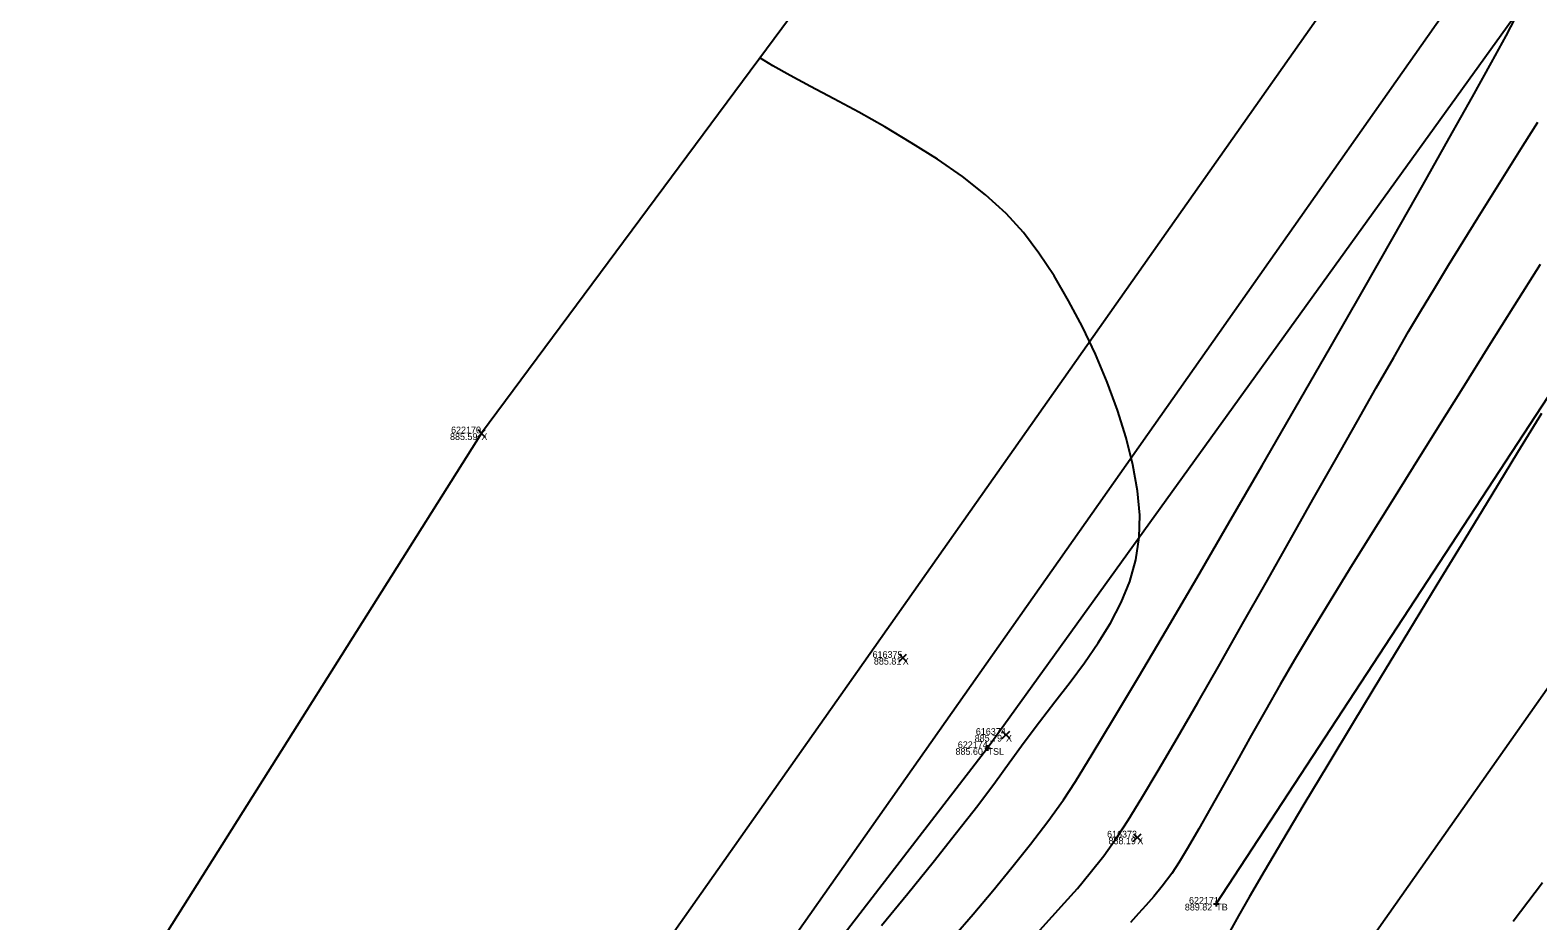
# Model space of a CAD drawing. Extents: x 1957117 to 1971063, y 701601 to 715861.
# Drawn here: x 1964227.4 to 1964306.2, y 707921 to 707967.5 of the extents above; entities that cross this region are included whole.
import ezdxf

# ---------------------------------------------------------------- set-up
doc = ezdxf.new("R2010")
doc.units = 0
for name, color, linetype in [('AP_X_Lights', 7, 'Continuous'), ('DT_X_Break_Line', 7, 'Continuous'), ('DT_X_Contour_Major', 7, 'Continuous'), ('DT_X_Contour_Minor', 7, 'Continuous'), ('DT_X_TIN_Hull', 7, 'Continuous'), ('GE_X_CL_20', 7, 'Continuous'), ('PV_P_Drive', 7, 'Continuous'), ('PV_P_Shoulder', 7, 'Continuous'), ('RS_Raster1', 7, 'Continuous'), ('RW_X_Esmt_RR', 7, 'Continuous'), ('SC_Scratch1', 7, 'Continuous'), ('SC_Shading5', 7, 'Continuous')]:
    doc.layers.add(name, color=color, linetype=linetype)

msp = doc.modelspace()

# ---------------------------------------------------------------- linework, layer by layer
at = {"layer": 'AP_X_Lights'}
for p, q in [((1964250.81, 707946.259), (1964251.198, 707946.649)), ((1964250.81, 707946.649), (1964251.198, 707946.259)), ((1964272.822, 707934.52), (1964273.21, 707934.91)), ((1964272.822, 707934.91), (1964273.21, 707934.52)), ((1964278.216, 707930.497), (1964278.604, 707930.887)), ((1964278.216, 707930.887), (1964278.604, 707930.497)), ((1964285.076, 707925.131), (1964285.464, 707925.521)), ((1964285.076, 707925.521), (1964285.464, 707925.131))]:
    msp.add_line(p, q, dxfattribs=at)
at = {"layer": 'DT_X_Break_Line'}
for points in [[(1964478.704, 708214.875), (1964453.755, 708170.775), (1964408.202, 708141.306), (1964400.334, 708086.021), (1964371.327, 708046.106), (1964340.94, 708005.645), (1964305.757, 707969.33), (1964277.446, 707929.999), (1964246.896, 707890.341)], [(1964289.396, 707921.864), (1964316.825, 707963.782), (1964345.764, 708003.034), (1964373.73, 708043.336), (1964406.326, 708081.313), (1964430.262, 708127.053), (1964459.419, 708166.066), (1964484.47, 708210.071)]]:
    msp.add_lwpolyline(points, dxfattribs=at)
at = {"layer": 'DT_X_Contour_Major'}
for points in [[(1964306.387, 707947.484), (1964305.142, 707945.449), (1964303.796, 707943.246), (1964302.378, 707940.924), (1964300.918, 707938.527), (1964299.443, 707936.102), (1964297.983, 707933.695), (1964296.565, 707931.353), (1964295.219, 707929.12), (1964293.973, 707927.044), (1964292.856, 707925.171), (1964291.896, 707923.546), (1964291.122, 707922.216), (1964290.562, 707921.227), (1964289.865, 707919.982)], [(1964306.387, 707947.484), (1964305.142, 707945.449), (1964303.796, 707943.246), (1964302.378, 707940.924), (1964300.918, 707938.527), (1964299.443, 707936.102), (1964297.983, 707933.695), (1964296.565, 707931.353), (1964295.219, 707929.12), (1964293.973, 707927.044), (1964292.856, 707925.171), (1964291.896, 707923.546), (1964291.122, 707922.216), (1964290.562, 707921.227), (1964289.865, 707919.982)], [(1964304.911, 707920.947), (1964306.435, 707922.977)], [(1964304.911, 707920.947), (1964306.435, 707922.977)]]:
    msp.add_lwpolyline(points, dxfattribs=at)
at = {"layer": 'DT_X_Contour_Minor'}
for points in [[(1964275.671, 707920.132), (1964276.69, 707921.324), (1964277.714, 707922.539), (1964278.72, 707923.76), (1964279.686, 707924.971), (1964280.59, 707926.157), (1964281.408, 707927.302), (1964282.033, 707928.262), (1964282.918, 707929.688), (1964284.028, 707931.522), (1964285.33, 707933.706), (1964286.791, 707936.18), (1964288.378, 707938.887), (1964290.056, 707941.767), (1964291.793, 707944.763), (1964293.555, 707947.815), (1964295.308, 707950.865), (1964297.02, 707953.854), (1964298.657, 707956.724), (1964300.185, 707959.416), (1964301.571, 707961.872), (1964302.782, 707964.034), (1964303.784, 707965.842), (1964304.543, 707967.237), (1964305.027, 707968.163)], [(1964275.671, 707920.132), (1964276.69, 707921.324), (1964277.714, 707922.539), (1964278.72, 707923.76), (1964279.686, 707924.971), (1964280.59, 707926.157), (1964281.408, 707927.302), (1964282.033, 707928.262), (1964282.918, 707929.688), (1964284.028, 707931.522), (1964285.33, 707933.706), (1964286.791, 707936.18), (1964288.378, 707938.887), (1964290.056, 707941.767), (1964291.793, 707944.763), (1964293.555, 707947.815), (1964295.308, 707950.865), (1964297.02, 707953.854), (1964298.657, 707956.724), (1964300.185, 707959.416), (1964301.571, 707961.872), (1964302.782, 707964.034), (1964303.784, 707965.842), (1964304.543, 707967.237), (1964305.027, 707968.163)], [(1964271.907, 707920.729), (1964273.274, 707922.404), (1964274.596, 707924.04), (1964275.829, 707925.588), (1964276.932, 707927.001), (1964277.862, 707928.23), (1964278.578, 707929.228), (1964279.353, 707930.315), (1964280.154, 707931.373), (1964280.961, 707932.412), (1964281.756, 707933.439), (1964282.519, 707934.464), (1964283.232, 707935.494), (1964283.876, 707936.538), (1964284.431, 707937.603), (1964284.879, 707938.7), (1964285.2, 707939.834), (1964285.376, 707941.016), (1964285.394, 707942.183), (1964285.276, 707943.455), (1964285.034, 707944.808), (1964284.682, 707946.221), (1964284.231, 707947.67), (1964283.694, 707949.134), (1964283.081, 707950.589), (1964282.407, 707952.014), (1964281.682, 707953.385), (1964280.919, 707954.68), (1964280.13, 707955.877), (1964279.328, 707956.952), (1964278.423, 707957.95), (1964277.346, 707958.924), (1964276.134, 707959.868), (1964274.827, 707960.776), (1964273.462, 707961.644), (1964272.079, 707962.465), (1964270.715, 707963.233), (1964269.411, 707963.942), (1964268.203, 707964.587), (1964267.132, 707965.161), (1964266.235, 707965.66), (1964265.55, 707966.077)], [(1964271.907, 707920.729), (1964273.274, 707922.404), (1964274.596, 707924.04), (1964275.829, 707925.588), (1964276.932, 707927.001), (1964277.862, 707928.23), (1964278.578, 707929.228), (1964279.353, 707930.315), (1964280.154, 707931.373), (1964280.961, 707932.412), (1964281.756, 707933.439), (1964282.519, 707934.464), (1964283.232, 707935.494), (1964283.876, 707936.538), (1964284.431, 707937.603), (1964284.879, 707938.7), (1964285.2, 707939.834), (1964285.376, 707941.016), (1964285.394, 707942.183), (1964285.276, 707943.455), (1964285.034, 707944.808), (1964284.682, 707946.221), (1964284.231, 707947.67), (1964283.694, 707949.134), (1964283.081, 707950.589), (1964282.407, 707952.014), (1964281.682, 707953.385), (1964280.919, 707954.68), (1964280.13, 707955.877), (1964279.328, 707956.952), (1964278.423, 707957.95), (1964277.346, 707958.924), (1964276.134, 707959.868), (1964274.827, 707960.776), (1964273.462, 707961.644), (1964272.079, 707962.465), (1964270.715, 707963.233), (1964269.411, 707963.942), (1964268.203, 707964.587), (1964267.132, 707965.161), (1964266.235, 707965.66), (1964265.55, 707966.077)], [(1964280.171, 707920.482), (1964280.822, 707921.202), (1964281.475, 707921.92), (1964282.138, 707922.667), (1964282.815, 707923.472), (1964283.513, 707924.365), (1964284.237, 707925.376), (1964284.79, 707926.225), (1964285.508, 707927.393), (1964286.369, 707928.837), (1964287.349, 707930.513), (1964288.425, 707932.377), (1964289.575, 707934.386), (1964290.775, 707936.496), (1964292.003, 707938.663), (1964293.236, 707940.843), (1964294.45, 707942.994), (1964295.623, 707945.071), (1964296.732, 707947.031), (1964297.754, 707948.83), (1964298.666, 707950.424), (1964299.444, 707951.769), (1964300.067, 707952.823), (1964300.793, 707954.024), (1964301.536, 707955.244), (1964302.294, 707956.478), (1964303.063, 707957.722), (1964303.842, 707958.972), (1964304.626, 707960.225), (1964305.414, 707961.475), (1964306.202, 707962.719)], [(1964280.171, 707920.482), (1964280.822, 707921.202), (1964281.475, 707921.92), (1964282.138, 707922.667), (1964282.815, 707923.472), (1964283.513, 707924.365), (1964284.237, 707925.376), (1964284.79, 707926.225), (1964285.508, 707927.393), (1964286.369, 707928.837), (1964287.349, 707930.513), (1964288.425, 707932.377), (1964289.575, 707934.386), (1964290.775, 707936.496), (1964292.003, 707938.663), (1964293.236, 707940.843), (1964294.45, 707942.994), (1964295.623, 707945.071), (1964296.732, 707947.031), (1964297.754, 707948.83), (1964298.666, 707950.424), (1964299.444, 707951.769), (1964300.067, 707952.823), (1964300.793, 707954.024), (1964301.536, 707955.244), (1964302.294, 707956.478), (1964303.063, 707957.722), (1964303.842, 707958.972), (1964304.626, 707960.225), (1964305.414, 707961.475), (1964306.202, 707962.719)], [(1964306.316, 707955.283), (1964304.974, 707953.149), (1964303.619, 707950.99), (1964302.271, 707948.838), (1964300.951, 707946.727), (1964299.679, 707944.689), (1964298.477, 707942.757), (1964297.364, 707940.965), (1964296.36, 707939.344), (1964295.487, 707937.928), (1964294.765, 707936.749), (1964294.214, 707935.841), (1964293.489, 707934.618), (1964292.74, 707933.327), (1964291.982, 707931.997), (1964291.225, 707930.656), (1964290.483, 707929.335), (1964289.77, 707928.062), (1964289.096, 707926.867), (1964288.477, 707925.779), (1964287.924, 707924.827), (1964287.449, 707924.041), (1964287.067, 707923.449), (1964286.576, 707922.775), (1964286.135, 707922.237), (1964285.724, 707921.781), (1964285.325, 707921.35), (1964284.919, 707920.891)], [(1964306.316, 707955.283), (1964304.974, 707953.149), (1964303.619, 707950.99), (1964302.271, 707948.838), (1964300.951, 707946.727), (1964299.679, 707944.689), (1964298.477, 707942.757), (1964297.364, 707940.965), (1964296.36, 707939.344), (1964295.487, 707937.928), (1964294.765, 707936.749), (1964294.214, 707935.841), (1964293.489, 707934.618), (1964292.74, 707933.327), (1964291.982, 707931.997), (1964291.225, 707930.656), (1964290.483, 707929.335), (1964289.77, 707928.062), (1964289.096, 707926.867), (1964288.477, 707925.779), (1964287.924, 707924.827), (1964287.449, 707924.041), (1964287.067, 707923.449), (1964286.576, 707922.775), (1964286.135, 707922.237), (1964285.724, 707921.781), (1964285.325, 707921.35), (1964284.919, 707920.891)]]:
    msp.add_lwpolyline(points, dxfattribs=at)
at = {"layer": 'DT_X_TIN_Hull'}
msp.add_lwpolyline([(1964424.104, 708190.997), (1964395.101, 708149.619), (1964365.854, 708109.886), (1964308.263, 708028.505), (1964281.464, 707987.544), (1964251.004, 707946.454), (1964225.108, 707905.389), (1964196.172, 707863.514), (1964166.104, 707823.11), (1964136.115, 707784.278), (1964105.597, 707743.654), (1964082.804, 707698.924), (1964056.951, 707655.15), (1964027.146, 707611.821), (1964008.198, 707598.035), (1963983.898, 707595.126), (1963975.155, 707521.673), (1963940.142, 707371.501), (1963857.209, 707326.887)], dxfattribs=at)
at = {"layer": 'GE_X_CL_20'}
msp.add_lwpolyline([(1964578.061, 708318.542), (1963713.717, 707090.878)], dxfattribs=at)
at = {"layer": 'PV_P_Drive'}
for p, q in [((1964277.446, 707930.145), (1964277.446, 707929.853)), ((1964277.3, 707929.999), (1964277.592, 707929.999)), ((1964277.446, 707929.999), (1964277.446, 707929.999)), ((1964289.25, 707921.864), (1964289.542, 707921.864)), ((1964289.396, 707922.01), (1964289.396, 707921.718)), ((1964289.396, 707921.864), (1964289.396, 707921.864))]:
    msp.add_line(p, q, dxfattribs=at)
at = {"layer": 'RW_X_Esmt_RR'}
for points in [[(1963697.364, 707102.392), (1963811.822, 707264.962), (1963799.822, 707265.288), (1964553.531, 708335.813)], [(1964082.273, 707657.005), (1964557.619, 708332.934)]]:
    msp.add_lwpolyline(points, dxfattribs=at)
at = {"layer": 'SC_Shading5'}
for points in [[(1963589.678, 706586.994), (1963626.625, 706689.548), (1963651.76, 706746.832), (1963668.09, 706778.596), (1963682.768, 706805.402), (1963734.424, 706911.594), (1963826.849, 707116.717), (1963877.258, 707215.645), (1963964.981, 707354.472), (1964070.526, 707509.355), (1964132.574, 707601.994), (1964163.9, 707642.169), (1964191.2, 707685.167), (1964278.98, 707807.131), (1964326.11, 707874.364), (1964396.427, 707968.962), (1964508.519, 708133.679), (1964655.588, 708336.552), (1964745.319, 708429.172), (1964840.327, 708522.317), (1964988.178, 708660.245), (1965089.796, 708739.041), (1965251.743, 708835.216), (1965415.807, 708922.048), (1965866.2, 709149.38), (1966173.543, 709294.131), (1966283.627, 709338.196), (1966534.003, 709419.214), (1966689.084, 709471.266), (1967008.468, 709641.817), (1967166.677, 709750.124), (1967422.113, 709931.083), (1967818.707, 710198.831), (1968187.021, 710459.852), (1968360.589, 710592.493), (1968496.543, 710707.847), (1968606.427, 710809.378), (1968733.391, 710937.091), (1968807.28, 711025.4), (1968843.008, 711077.094), (1968863.233, 711106.099), (1968909.747, 711171.311), (1968974.133, 711279.559), (1969130.932, 711546.915), (1969247.433, 711744.686), (1969402.714, 712016.424), (1969505.287, 712191.789), (1969666.311, 712460.805), (1969771.586, 712639.896), (1969880.058, 712820.917), (1969964.994, 712955.706), (1969990.005, 713000.084), (1970030.065, 713068.479)], [(1963609.915, 706579.703), (1963646.615, 706681.572), (1963671.193, 706737.585), (1963687.092, 706768.511), (1963701.884, 706795.526), (1963753.906, 706902.469), (1963846.249, 707107.41), (1963895.973, 707204.994), (1963982.966, 707342.667), (1964088.35, 707497.312), (1964150.015, 707589.379), (1964181.502, 707629.761), (1964209.024, 707673.109), (1964296.517, 707794.674), (1964343.552, 707861.772), (1964413.958, 707956.489), (1964526.123, 708121.313), (1964672.104, 708322.686), (1964760.576, 708414.006), (1964855.195, 708506.77), (1965002.134, 708643.847), (1965101.925, 708721.226), (1965262.272, 708816.451), (1965425.685, 708902.939), (1965875.63, 709130.044), (1966182.13, 709274.398), (1966290.944, 709317.954), (1966540.737, 709398.785), (1966697.632, 709451.445), (1967019.644, 709623.399), (1967178.971, 709732.471), (1967434.35, 709913.39), (1967830.945, 710181.14), (1968199.774, 710442.525), (1968374.086, 710575.735), (1968510.806, 710691.739), (1968621.36, 710793.889), (1968749.296, 710922.58), (1968824.413, 711012.355), (1968860.678, 711064.827), (1968880.812, 711093.701), (1968927.778, 711159.547), (1968992.655, 711268.62), (1969149.476, 711536.015), (1969266.039, 711733.891), (1969421.336, 712005.657), (1969523.8, 712180.835), (1969684.812, 712449.831), (1969790.084, 712628.917), (1969898.385, 712809.653), (1969983.474, 712944.685), (1970008.657, 712989.367), (1970048.626, 713057.607)]]:
    msp.add_spline(points, degree=3, dxfattribs=at)

# ---------------------------------------------------------------- texts
at = {"layer": 'PV_P_Shoulder'}
for s, p in [('885.59', (1964249.362, 707946.104)), ('885.81', (1964271.508, 707934.365)), ('885.79', (1964276.773, 707930.342)), ('885.60', (1964275.771, 707929.649)), ('888.19', (1964283.766, 707924.976)), ('889.82', (1964287.754, 707921.514))]:
    msp.add_text(s, height=0.35, dxfattribs=at).set_placement(p)
at = {"layer": 'RS_Raster1'}
for s, p in [('622170', (1964249.417, 707946.454)), ('616375', (1964271.437, 707934.715)), ('616374', (1964276.834, 707930.692)), ('622174', (1964275.892, 707929.999)), ('616373', (1964283.691, 707925.326)), ('622171', (1964287.971, 707921.864))]:
    msp.add_text(s, height=0.35, dxfattribs=at).set_placement(p)
at = {"layer": 'SC_Scratch1'}
for s, p in [('X', (1964251.004, 707946.104)), ('X', (1964273.016, 707934.365)), ('X', (1964278.41, 707930.342)), ('TSL', (1964277.446, 707929.649)), ('X', (1964285.27, 707924.976)), ('TB', (1964289.396, 707921.514))]:
    msp.add_text(s, height=0.35, dxfattribs=at).set_placement(p)

doc.saveas('drawing.dxf')
